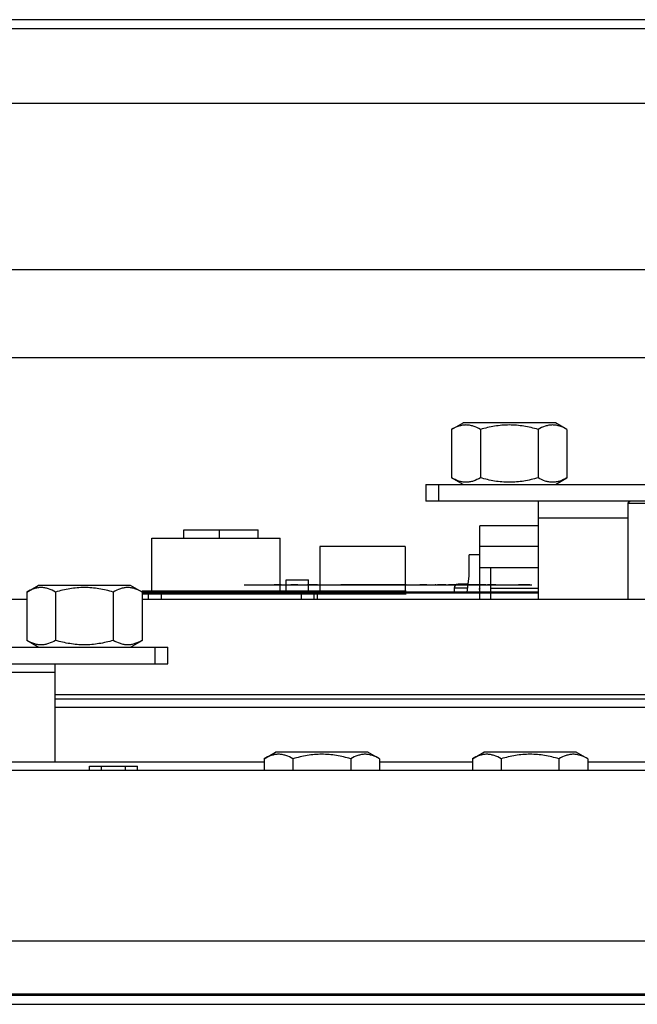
# Model space of a CAD drawing. Header units: millimetres. Extents: x 1117 to 38156, y -1945 to 7303.
# Tile 808 of 831: x 32380 to 32528, y 7054 to 7290. Entities that reach past the tile are written whole.
import ezdxf

# ---------------------------------------------------------------- set-up
doc = ezdxf.new("R2010")
doc.units = ezdxf.units.MM

msp = doc.modelspace()

# ---------------------------------------------------------------- linework, layer by layer
at = {"color": 7, "linetype": 'Continuous'}
for p, q in [((33048.22, 7289.964), (32152.22, 7289.964)), ((33048.22, 7287.764), (32152.22, 7287.764)), ((32152.22, 7269.964), (33048.22, 7269.964)), ((32925.22, 7229.964), (32275.22, 7229.964)), ((32250.563, 7208.964), (32949.877, 7208.964)), ((32483.864, 7191.664), (32486.635, 7193.264)), ((32508.805, 7193.264), (32486.635, 7193.264)), ((32511.576, 7191.664), (32508.805, 7193.264)), ((32483.864, 7191.664), (32483.864, 7180.064)), ((32490.792, 7191.664), (32490.792, 7180.064)), ((32504.648, 7191.664), (32504.648, 7180.064)), ((32511.576, 7191.664), (32511.576, 7180.064)), ((32477.72, 7178.464), (32477.72, 7174.464)), ((32477.72, 7178.464), (32567.72, 7178.464)), ((32480.72, 7178.464), (32480.72, 7174.464)), ((32486.635, 7178.464), (32483.864, 7180.064)), ((32508.805, 7178.464), (32511.576, 7180.064)), ((32567.72, 7174.464), (32477.72, 7174.464)), ((32504.72, 7150.964), (32504.72, 7174.464)), ((32526.72, 7174.464), (32526.22, 7173.964)), ((32526.22, 7173.964), (32526.22, 7150.964)), ((32526.22, 7173.964), (32546.22, 7173.964)), ((32504.72, 7170.464), (32526.22, 7170.464)), ((32419.604, 7165.564), (32419.604, 7167.564)), ((32419.604, 7167.564), (32428.126, 7167.564)), ((32428.126, 7165.564), (32428.126, 7167.564)), ((32428.224, 7167.564), (32437.467, 7167.564)), ((32437.467, 7165.564), (32437.467, 7167.564)), ((32490.68, 7150.964), (32490.68, 7168.564)), ((32504.72, 7168.564), (32490.68, 7168.564)), ((32411.903, 7152.564), (32411.903, 7165.564)), ((32411.903, 7165.564), (32442.703, 7165.564)), ((32442.703, 7152.564), (32442.703, 7165.564)), ((32452.237, 7163.564), (32452.237, 7152.564)), ((32472.737, 7163.564), (32452.237, 7163.564)), ((32472.737, 7163.564), (32472.737, 7152.564)), ((32504.72, 7163.564), (32490.68, 7163.564)), ((32488.12, 7156.564), (32488.12, 7161.564)), ((32490.68, 7161.564), (32488.12, 7161.564)), ((32490.68, 7158.564), (32504.72, 7158.564)), ((32493.22, 7158.564), (32493.22, 7150.964)), ((32444.143, 7152.564), (32444.143, 7155.564)), ((32444.143, 7155.564), (32449.533, 7155.564)), ((32449.533, 7152.564), (32449.533, 7155.564)), ((32487.882, 7154.564), (32485.469, 7154.564)), ((32487.644, 7152.564), (32488.12, 7156.564)), ((32381.864, 7152.664), (32384.635, 7154.264)), ((32381.864, 7152.664), (32381.864, 7141.064)), ((32406.805, 7154.264), (32384.635, 7154.264)), ((32388.792, 7152.664), (32388.792, 7141.064)), ((32402.648, 7152.664), (32402.648, 7141.064)), ((32409.576, 7152.664), (32406.805, 7154.264)), ((32409.576, 7152.664), (32409.576, 7141.064)), ((32411.068, 7152.564), (32410.28, 7152.564)), ((32410.3, 7152.564), (32410.377, 7152.564)), ((32410.326, 7152.564), (32410.478, 7152.564)), ((32410.666, 7152.564), (32410.92, 7152.564)), ((32410.666, 7152.564), (32410.92, 7152.564)), ((32410.668, 7152.564), (32410.922, 7152.564)), ((32410.668, 7152.564), (32410.922, 7152.564)), ((32410.67, 7152.564), (32410.924, 7152.564)), ((32410.67, 7152.564), (32410.924, 7152.564)), ((32410.672, 7152.564), (32410.926, 7152.564)), ((32410.672, 7152.564), (32410.926, 7152.564)), ((32410.673, 7152.564), (32410.927, 7152.564)), ((32410.673, 7152.564), (32410.927, 7152.564)), ((32410.675, 7152.564), (32410.929, 7152.564)), ((32410.675, 7152.564), (32410.929, 7152.564)), ((32411.068, 7152.564), (32411.068, 7150.964)), ((32411.068, 7152.564), (32411.9, 7152.564)), ((32411.903, 7152.664), (32411.22, 7152.664)), ((32411.519, 7152.564), (32411.671, 7152.564)), ((32411.519, 7152.564), (32411.671, 7152.564)), ((32411.827, 7152.564), (32411.903, 7152.564)), ((32411.903, 7152.564), (32450.819, 7152.564)), ((32412.734, 7152.564), (32412.887, 7152.564)), ((32412.734, 7152.564), (32412.887, 7152.564)), ((32414.118, 7152.564), (32414.118, 7150.964)), ((32416.734, 7152.564), (32416.887, 7152.564)), ((32416.734, 7152.564), (32416.887, 7152.564)), ((32418.987, 7152.564), (32419.241, 7152.564)), ((32419.002, 7152.564), (32419.256, 7152.564)), ((32419.065, 7152.564), (32419.217, 7152.564)), ((32419.065, 7152.564), (32419.217, 7152.564)), ((32434.052, 7154.364), (32434.179, 7154.364)), ((32434.052, 7154.364), (32434.179, 7154.364)), ((32434.052, 7154.364), (32434.179, 7154.364)), ((32434.116, 7154.364), (32503.116, 7154.364)), ((32434.139, 7154.364), (32434.393, 7154.364)), ((32434.139, 7154.364), (32434.393, 7154.364)), ((32434.139, 7154.364), (32434.393, 7154.364)), ((32434.139, 7154.364), (32434.393, 7154.364)), ((32434.266, 7154.364), (32502.919, 7154.364)), ((32435.395, 7152.564), (32435.547, 7152.564)), ((32435.395, 7152.564), (32435.547, 7152.564)), ((32436.564, 7154.364), (32438.967, 7154.364)), ((32436.564, 7154.364), (32438.967, 7154.364)), ((32436.666, 7154.364), (32438.866, 7154.364)), ((32436.666, 7154.364), (32438.866, 7154.364)), ((32437.724, 7152.564), (32437.877, 7152.564)), ((32437.724, 7152.564), (32437.877, 7152.564)), ((32439.082, 7152.564), (32439.336, 7152.564)), ((32439.089, 7152.564), (32439.343, 7152.564)), ((32440.052, 7154.364), (32440.179, 7154.364)), ((32440.052, 7154.364), (32440.179, 7154.364)), ((32440.757, 7154.364), (32440.935, 7154.364)), ((32440.757, 7154.364), (32440.935, 7154.364)), ((32441.014, 7154.364), (32441.217, 7154.364)), ((32441.014, 7154.364), (32441.217, 7154.364)), ((32442.979, 7154.364), (32441.252, 7154.364)), ((32441.252, 7154.364), (32442.978, 7154.364)), ((32441.252, 7154.364), (32442.978, 7154.364)), ((32441.264, 7154.364), (32442.966, 7154.364)), ((32441.264, 7154.364), (32442.966, 7154.364)), ((32442.878, 7154.364), (32441.354, 7154.364)), ((32441.354, 7154.364), (32442.877, 7154.364)), ((32441.354, 7154.364), (32442.877, 7154.364)), ((32441.366, 7154.364), (32442.865, 7154.364)), ((32441.366, 7154.364), (32442.865, 7154.364)), ((32441.379, 7154.364), (32441.582, 7154.364)), ((32441.564, 7154.364), (32443.967, 7154.364)), ((32441.564, 7154.364), (32443.967, 7154.364)), ((32441.666, 7154.364), (32443.866, 7154.364)), ((32441.666, 7154.364), (32443.866, 7154.364)), ((32441.724, 7152.564), (32441.877, 7152.564)), ((32441.724, 7152.564), (32441.877, 7152.564)), ((32442.014, 7154.364), (32442.217, 7154.364)), ((32442.627, 7152.564), (32442.779, 7152.564)), ((32442.627, 7152.564), (32442.779, 7152.564)), ((32442.649, 7154.364), (32442.852, 7154.364)), ((32442.911, 7152.564), (32443.064, 7152.564)), ((32442.911, 7152.564), (32443.064, 7152.564)), ((32443.297, 7154.364), (32443.475, 7154.364)), ((32443.297, 7154.364), (32443.475, 7154.364)), ((32443.538, 7154.364), (32443.741, 7154.364)), ((32443.538, 7154.364), (32443.741, 7154.364)), ((32443.686, 7152.564), (32443.94, 7152.564)), ((32443.686, 7152.564), (32443.94, 7152.564)), ((32443.688, 7152.564), (32443.942, 7152.564)), ((32443.688, 7152.564), (32443.942, 7152.564)), ((32443.69, 7152.564), (32443.944, 7152.564)), ((32443.69, 7152.564), (32443.944, 7152.564)), ((32443.692, 7152.564), (32443.946, 7152.564)), ((32443.692, 7152.564), (32443.946, 7152.564)), ((32443.693, 7152.564), (32443.947, 7152.564)), ((32443.693, 7152.564), (32443.947, 7152.564)), ((32443.695, 7152.564), (32443.949, 7152.564)), ((32443.695, 7152.564), (32443.949, 7152.564)), ((32443.854, 7154.364), (32445.456, 7154.364)), ((32443.854, 7154.364), (32445.456, 7154.364)), ((32443.854, 7154.364), (32445.456, 7154.364)), ((32443.854, 7154.364), (32445.456, 7154.364)), ((32443.956, 7154.364), (32445.355, 7154.364)), ((32443.956, 7154.364), (32445.355, 7154.364)), ((32443.956, 7154.364), (32445.355, 7154.364)), ((32443.956, 7154.364), (32445.355, 7154.364)), ((32444.757, 7154.364), (32444.935, 7154.364)), ((32444.757, 7154.364), (32444.935, 7154.364)), ((32446.979, 7154.364), (32445.252, 7154.364)), ((32445.252, 7154.364), (32446.978, 7154.364)), ((32445.252, 7154.364), (32446.978, 7154.364)), ((32446.878, 7154.364), (32445.354, 7154.364)), ((32445.354, 7154.364), (32446.877, 7154.364)), ((32445.354, 7154.364), (32446.877, 7154.364)), ((32445.634, 7154.364), (32445.837, 7154.364)), ((32445.634, 7154.364), (32445.837, 7154.364)), ((32445.634, 7154.364), (32445.837, 7154.364)), ((32445.634, 7154.364), (32445.837, 7154.364)), ((32445.736, 7154.364), (32491.456, 7154.364)), ((32445.846, 7154.364), (32446.049, 7154.364)), ((32445.846, 7154.364), (32446.049, 7154.364)), ((32446.098, 7152.564), (32446.606, 7152.564)), ((32446.102, 7152.564), (32446.61, 7152.564)), ((32446.106, 7152.564), (32446.614, 7152.564)), ((32446.109, 7152.564), (32446.617, 7152.564)), ((32446.269, 7154.364), (32446.472, 7154.364)), ((32446.269, 7154.364), (32446.472, 7154.364)), ((32446.269, 7154.364), (32446.472, 7154.364)), ((32446.269, 7154.364), (32446.472, 7154.364)), ((32446.394, 7154.364), (32447.996, 7154.364)), ((32446.394, 7154.364), (32447.996, 7154.364)), ((32446.394, 7154.364), (32447.996, 7154.364)), ((32446.394, 7154.364), (32447.996, 7154.364)), ((32446.496, 7154.364), (32447.895, 7154.364)), ((32446.496, 7154.364), (32447.895, 7154.364)), ((32446.496, 7154.364), (32447.895, 7154.364)), ((32446.496, 7154.364), (32447.895, 7154.364)), ((32446.564, 7154.364), (32448.967, 7154.364)), ((32446.564, 7154.364), (32448.967, 7154.364)), ((32446.666, 7154.364), (32448.866, 7154.364)), ((32446.666, 7154.364), (32448.866, 7154.364)), ((32447.297, 7154.364), (32447.475, 7154.364)), ((32447.297, 7154.364), (32447.475, 7154.364)), ((32447.773, 7152.564), (32447.773, 7150.964)), ((32448.637, 7152.564), (32449.145, 7152.564)), ((32448.637, 7152.564), (32449.145, 7152.564)), ((32448.639, 7152.564), (32449.147, 7152.564)), ((32448.641, 7152.564), (32449.149, 7152.564)), ((32448.643, 7152.564), (32449.151, 7152.564)), ((32448.645, 7152.564), (32449.153, 7152.564)), ((32448.646, 7152.564), (32449.154, 7152.564)), ((32448.648, 7152.564), (32449.156, 7152.564)), ((32448.65, 7152.564), (32449.158, 7152.564)), ((32448.65, 7152.564), (32449.158, 7152.564)), ((32448.757, 7154.364), (32448.935, 7154.364)), ((32448.757, 7154.364), (32448.935, 7154.364)), ((32448.884, 7154.364), (32450.586, 7154.364)), ((32448.884, 7154.364), (32450.586, 7154.364)), ((32448.934, 7154.364), (32450.536, 7154.364)), ((32448.934, 7154.364), (32450.536, 7154.364)), ((32448.98, 7152.564), (32449.234, 7152.564)), ((32448.986, 7154.364), (32450.485, 7154.364)), ((32448.986, 7154.364), (32450.485, 7154.364)), ((32448.987, 7152.564), (32449.241, 7152.564)), ((32448.99, 7152.564), (32449.244, 7152.564)), ((32448.992, 7152.564), (32449.246, 7152.564)), ((32448.999, 7152.564), (32449.253, 7152.564)), ((32449.002, 7152.564), (32449.256, 7152.564)), ((32449.036, 7154.364), (32450.435, 7154.364)), ((32449.036, 7154.364), (32450.435, 7154.364)), ((32449.082, 7152.564), (32449.336, 7152.564)), ((32449.084, 7152.564), (32449.338, 7152.564)), ((32449.086, 7152.564), (32449.34, 7152.564)), ((32449.089, 7152.564), (32449.343, 7152.564)), ((32449.103, 7152.564), (32449.357, 7152.564)), ((32451.667, 7154.364), (32449.252, 7154.364)), ((32449.252, 7154.364), (32450.978, 7154.364)), ((32449.252, 7154.364), (32450.978, 7154.364)), ((32451.566, 7154.364), (32449.354, 7154.364)), ((32449.354, 7154.364), (32450.877, 7154.364)), ((32449.354, 7154.364), (32450.877, 7154.364)), ((32449.964, 7154.364), (32451.666, 7154.364)), ((32449.964, 7154.364), (32451.666, 7154.364)), ((32450.066, 7154.364), (32451.565, 7154.364)), ((32450.066, 7154.364), (32451.565, 7154.364)), ((32450.079, 7154.364), (32450.282, 7154.364)), ((32450.714, 7154.364), (32450.917, 7154.364)), ((32450.775, 7152.564), (32451.735, 7152.564)), ((32450.819, 7152.564), (32450.819, 7150.964)), ((32451.05, 7152.564), (32451.304, 7152.564)), ((32451.297, 7154.364), (32451.475, 7154.364)), ((32451.297, 7154.364), (32451.475, 7154.364)), ((32451.321, 7152.564), (32451.474, 7152.564)), ((32451.349, 7154.364), (32451.552, 7154.364)), ((32451.424, 7154.364), (32453.126, 7154.364)), ((32451.424, 7154.364), (32453.126, 7154.364)), ((32451.474, 7154.364), (32453.076, 7154.364)), ((32451.474, 7154.364), (32453.076, 7154.364)), ((32451.526, 7154.364), (32453.025, 7154.364)), ((32451.526, 7154.364), (32453.025, 7154.364)), ((32451.564, 7154.364), (32453.967, 7154.364)), ((32451.564, 7154.364), (32453.967, 7154.364)), ((32451.576, 7154.364), (32452.975, 7154.364)), ((32451.576, 7154.364), (32452.975, 7154.364)), ((32451.666, 7154.364), (32453.866, 7154.364)), ((32451.666, 7154.364), (32453.866, 7154.364)), ((32451.72, 7150.964), (32451.72, 7152.564)), ((32490.68, 7152.564), (32451.72, 7152.564)), ((32452.504, 7154.364), (32454.206, 7154.364)), ((32452.504, 7154.364), (32454.206, 7154.364)), ((32452.604, 7154.364), (32454.107, 7154.364)), ((32452.604, 7154.364), (32454.107, 7154.364)), ((32452.606, 7154.364), (32454.105, 7154.364)), ((32452.606, 7154.364), (32454.105, 7154.364)), ((32452.706, 7154.364), (32454.006, 7154.364)), ((32452.706, 7154.364), (32454.006, 7154.364)), ((32453.964, 7154.364), (32455.666, 7154.364)), ((32453.964, 7154.364), (32455.666, 7154.364)), ((32453.964, 7154.364), (32455.666, 7154.364)), ((32453.964, 7154.364), (32455.666, 7154.364)), ((32454.066, 7154.364), (32455.565, 7154.364)), ((32454.066, 7154.364), (32455.565, 7154.364)), ((32454.066, 7154.364), (32455.565, 7154.364)), ((32454.066, 7154.364), (32455.565, 7154.364)), ((32455.044, 7154.364), (32456.746, 7154.364)), ((32455.044, 7154.364), (32456.746, 7154.364)), ((32455.044, 7154.364), (32456.746, 7154.364)), ((32455.044, 7154.364), (32456.746, 7154.364)), ((32455.146, 7154.364), (32456.645, 7154.364)), ((32455.146, 7154.364), (32456.645, 7154.364)), ((32455.146, 7154.364), (32456.645, 7154.364)), ((32455.146, 7154.364), (32456.645, 7154.364)), ((32456.504, 7154.364), (32458.206, 7154.364)), ((32456.504, 7154.364), (32458.206, 7154.364)), ((32456.504, 7154.364), (32458.206, 7154.364)), ((32456.504, 7154.364), (32458.206, 7154.364)), ((32456.564, 7154.364), (32458.967, 7154.364)), ((32456.564, 7154.364), (32458.967, 7154.364)), ((32456.606, 7154.364), (32458.105, 7154.364)), ((32456.606, 7154.364), (32458.105, 7154.364)), ((32456.606, 7154.364), (32458.105, 7154.364)), ((32456.606, 7154.364), (32458.105, 7154.364)), ((32456.666, 7154.364), (32458.866, 7154.364)), ((32456.666, 7154.364), (32458.866, 7154.364)), ((32456.714, 7154.364), (32457.273, 7154.364)), ((32456.714, 7154.364), (32457.273, 7154.364)), ((32456.723, 7154.364), (32457.281, 7154.364)), ((32456.723, 7154.364), (32457.281, 7154.364)), ((32461.079, 7154.364), (32457.311, 7154.364)), ((32460.977, 7154.364), (32457.413, 7154.364)), ((32460.977, 7154.364), (32457.413, 7154.364)), ((32457.584, 7154.364), (32459.286, 7154.364)), ((32457.584, 7154.364), (32459.286, 7154.364)), ((32457.584, 7154.364), (32459.286, 7154.364)), ((32457.584, 7154.364), (32459.286, 7154.364)), ((32457.686, 7154.364), (32459.185, 7154.364)), ((32457.686, 7154.364), (32459.185, 7154.364)), ((32457.686, 7154.364), (32459.185, 7154.364)), ((32457.686, 7154.364), (32459.185, 7154.364)), ((32457.908, 7154.364), (32458.466, 7154.364)), ((32457.908, 7154.364), (32458.466, 7154.364)), ((32457.917, 7154.364), (32458.475, 7154.364)), ((32457.917, 7154.364), (32458.475, 7154.364)), ((32457.933, 7154.364), (32458.111, 7154.364)), ((32457.933, 7154.364), (32458.492, 7154.364)), ((32457.933, 7154.364), (32458.492, 7154.364)), ((32457.933, 7154.364), (32458.111, 7154.364)), ((32457.942, 7154.364), (32458.12, 7154.364)), ((32457.942, 7154.364), (32458.5, 7154.364)), ((32457.942, 7154.364), (32458.5, 7154.364)), ((32457.942, 7154.364), (32458.12, 7154.364)), ((32457.959, 7154.364), (32458.137, 7154.364)), ((32457.959, 7154.364), (32458.137, 7154.364)), ((32457.967, 7154.364), (32458.145, 7154.364)), ((32457.967, 7154.364), (32458.145, 7154.364)), ((32458.441, 7154.364), (32458.619, 7154.364)), ((32458.45, 7154.364), (32458.628, 7154.364)), ((32465.062, 7154.364), (32458.53, 7154.364)), ((32465.07, 7154.364), (32458.539, 7154.364)), ((32458.683, 7154.364), (32458.937, 7154.364)), ((32458.691, 7154.364), (32458.945, 7154.364)), ((32458.721, 7154.364), (32458.975, 7154.364)), ((32458.729, 7154.364), (32458.983, 7154.364)), ((32458.757, 7154.364), (32458.935, 7154.364)), ((32458.757, 7154.364), (32458.935, 7154.364)), ((32458.81, 7154.364), (32459.064, 7154.364)), ((32458.818, 7154.364), (32459.072, 7154.364)), ((32458.873, 7154.364), (32459.127, 7154.364)), ((32458.882, 7154.364), (32459.136, 7154.364)), ((32459.044, 7154.364), (32460.746, 7154.364)), ((32459.044, 7154.364), (32460.746, 7154.364)), ((32459.044, 7154.364), (32460.746, 7154.364)), ((32459.044, 7154.364), (32460.746, 7154.364)), ((32459.102, 7154.364), (32459.356, 7154.364)), ((32459.11, 7154.364), (32459.364, 7154.364)), ((32459.146, 7154.364), (32460.645, 7154.364)), ((32459.146, 7154.364), (32460.645, 7154.364)), ((32459.146, 7154.364), (32460.645, 7154.364)), ((32459.146, 7154.364), (32460.645, 7154.364)), ((32459.242, 7154.364), (32459.496, 7154.364)), ((32459.25, 7154.364), (32459.504, 7154.364)), ((32459.252, 7154.364), (32460.978, 7154.364)), ((32459.252, 7154.364), (32460.978, 7154.364)), ((32459.267, 7154.364), (32459.521, 7154.364)), ((32459.275, 7154.364), (32459.529, 7154.364)), ((32460.878, 7154.364), (32459.354, 7154.364)), ((32459.354, 7154.364), (32460.877, 7154.364)), ((32459.354, 7154.364), (32460.877, 7154.364)), ((32459.432, 7154.364), (32459.686, 7154.364)), ((32459.441, 7154.364), (32459.695, 7154.364)), ((32459.483, 7154.364), (32459.737, 7154.364)), ((32459.491, 7154.364), (32459.745, 7154.364)), ((32459.584, 7154.364), (32459.838, 7154.364)), ((32459.593, 7154.364), (32459.847, 7154.364)), ((32459.623, 7154.364), (32459.877, 7154.364)), ((32459.631, 7154.364), (32459.885, 7154.364)), ((32459.635, 7154.364), (32459.889, 7154.364)), ((32459.644, 7154.364), (32459.898, 7154.364)), ((32459.699, 7154.364), (32459.953, 7154.364)), ((32459.707, 7154.364), (32459.961, 7154.364)), ((32459.75, 7154.364), (32460.004, 7154.364)), ((32459.75, 7154.364), (32460.004, 7154.364)), ((32459.75, 7154.364), (32460.004, 7154.364)), ((32459.758, 7154.364), (32460.012, 7154.364)), ((32459.758, 7154.364), (32460.012, 7154.364)), ((32459.758, 7154.364), (32460.012, 7154.364)), ((32459.8, 7154.364), (32460.054, 7154.364)), ((32459.809, 7154.364), (32460.063, 7154.364)), ((32459.826, 7154.364), (32460.08, 7154.364)), ((32459.834, 7154.364), (32460.088, 7154.364)), ((32459.838, 7154.364), (32460.092, 7154.364)), ((32459.847, 7154.364), (32460.101, 7154.364)), ((32459.94, 7154.364), (32460.194, 7154.364)), ((32459.949, 7154.364), (32460.203, 7154.364)), ((32459.953, 7154.364), (32460.207, 7154.364)), ((32459.953, 7154.364), (32460.207, 7154.364)), ((32459.953, 7154.364), (32460.207, 7154.364)), ((32459.961, 7154.364), (32460.215, 7154.364)), ((32459.961, 7154.364), (32460.215, 7154.364)), ((32459.961, 7154.364), (32460.215, 7154.364)), ((32459.991, 7154.364), (32460.245, 7154.364)), ((32459.991, 7154.364), (32460.245, 7154.364)), ((32459.999, 7154.364), (32460.253, 7154.364)), ((32459.999, 7154.364), (32460.253, 7154.364)), ((32460.067, 7152.564), (32460.575, 7152.564)), ((32460.08, 7152.564), (32460.588, 7152.564)), ((32460.124, 7154.364), (32461.826, 7154.364)), ((32460.124, 7154.364), (32461.826, 7154.364)), ((32460.124, 7154.364), (32461.826, 7154.364)), ((32460.124, 7154.364), (32461.826, 7154.364)), ((32460.226, 7154.364), (32461.725, 7154.364)), ((32460.226, 7154.364), (32461.725, 7154.364)), ((32460.226, 7154.364), (32461.725, 7154.364)), ((32460.226, 7154.364), (32461.725, 7154.364)), ((32460.794, 7154.364), (32460.997, 7154.364)), ((32460.794, 7154.364), (32460.997, 7154.364)), ((32461.297, 7154.364), (32461.475, 7154.364)), ((32461.297, 7154.364), (32461.475, 7154.364)), ((32461.564, 7154.364), (32463.967, 7154.364)), ((32461.564, 7154.364), (32463.967, 7154.364)), ((32461.666, 7154.364), (32463.866, 7154.364)), ((32461.666, 7154.364), (32463.866, 7154.364)), ((32466.222, 7154.364), (32462.455, 7154.364)), ((32466.121, 7154.364), (32462.556, 7154.364)), ((32466.121, 7154.364), (32462.556, 7154.364)), ((32462.664, 7154.364), (32464.366, 7154.364)), ((32462.664, 7154.364), (32464.366, 7154.364)), ((32462.664, 7154.364), (32464.366, 7154.364)), ((32462.664, 7154.364), (32464.366, 7154.364)), ((32462.757, 7154.364), (32462.935, 7154.364)), ((32462.757, 7154.364), (32462.935, 7154.364)), ((32462.766, 7154.364), (32464.265, 7154.364)), ((32462.766, 7154.364), (32464.265, 7154.364)), ((32462.766, 7154.364), (32464.265, 7154.364)), ((32462.766, 7154.364), (32464.265, 7154.364)), ((32463.252, 7154.364), (32464.978, 7154.364)), ((32463.252, 7154.364), (32464.978, 7154.364)), ((32464.878, 7154.364), (32463.354, 7154.364)), ((32463.354, 7154.364), (32464.877, 7154.364)), ((32463.354, 7154.364), (32464.877, 7154.364)), ((32464.182, 7154.364), (32464.36, 7154.364)), ((32464.19, 7154.364), (32464.368, 7154.364)), ((32464.195, 7154.364), (32464.372, 7154.364)), ((32464.203, 7154.364), (32464.381, 7154.364)), ((32464.944, 7154.364), (32465.122, 7154.364)), ((32464.944, 7154.364), (32465.122, 7154.364)), ((32464.952, 7154.364), (32465.13, 7154.364)), ((32464.952, 7154.364), (32465.13, 7154.364)), ((32464.973, 7154.364), (32465.151, 7154.364)), ((32464.981, 7154.364), (32465.159, 7154.364)), ((32464.982, 7154.364), (32465.16, 7154.364)), ((32464.982, 7154.364), (32465.16, 7154.364)), ((32464.99, 7154.364), (32465.168, 7154.364)), ((32464.99, 7154.364), (32465.168, 7154.364)), ((32465.045, 7154.364), (32465.223, 7154.364)), ((32465.054, 7154.364), (32465.232, 7154.364)), ((32465.204, 7154.364), (32466.906, 7154.364)), ((32465.204, 7154.364), (32466.906, 7154.364)), ((32465.204, 7154.364), (32466.906, 7154.364)), ((32465.204, 7154.364), (32466.906, 7154.364)), ((32465.236, 7154.364), (32465.49, 7154.364)), ((32465.244, 7154.364), (32465.498, 7154.364)), ((32465.297, 7154.364), (32465.475, 7154.364)), ((32465.297, 7154.364), (32465.475, 7154.364)), ((32465.306, 7154.364), (32466.805, 7154.364)), ((32465.306, 7154.364), (32466.805, 7154.364)), ((32465.306, 7154.364), (32466.805, 7154.364)), ((32465.306, 7154.364), (32466.805, 7154.364)), ((32465.739, 7154.364), (32465.993, 7154.364)), ((32465.769, 7154.364), (32466.023, 7154.364)), ((32465.769, 7154.364), (32466.023, 7154.364)), ((32465.778, 7154.364), (32466.032, 7154.364)), ((32465.778, 7154.364), (32466.032, 7154.364)), ((32471.366, 7154.364), (32465.866, 7154.364)), ((32466.239, 7154.364), (32466.493, 7154.364)), ((32466.248, 7154.364), (32466.502, 7154.364)), ((32466.315, 7154.364), (32466.493, 7154.364)), ((32466.315, 7154.364), (32466.493, 7154.364)), ((32466.324, 7154.364), (32466.502, 7154.364)), ((32466.324, 7154.364), (32466.502, 7154.364)), ((32466.564, 7154.364), (32468.967, 7154.364)), ((32466.564, 7154.364), (32468.967, 7154.364)), ((32466.589, 7154.364), (32466.792, 7154.364)), ((32466.589, 7154.364), (32466.792, 7154.364)), ((32466.666, 7154.364), (32468.866, 7154.364)), ((32466.666, 7154.364), (32468.866, 7154.364)), ((32466.757, 7154.364), (32466.935, 7154.364)), ((32466.757, 7154.364), (32466.935, 7154.364)), ((32466.889, 7154.364), (32467.143, 7154.364)), ((32470.216, 7154.364), (32467.016, 7154.364)), ((32468.979, 7154.364), (32467.252, 7154.364)), ((32467.252, 7154.364), (32468.978, 7154.364)), ((32467.252, 7154.364), (32468.978, 7154.364)), ((32468.878, 7154.364), (32467.354, 7154.364)), ((32467.354, 7154.364), (32468.877, 7154.364)), ((32467.354, 7154.364), (32468.877, 7154.364)), ((32467.744, 7154.364), (32469.446, 7154.364)), ((32467.744, 7154.364), (32469.446, 7154.364)), ((32467.744, 7154.364), (32469.446, 7154.364)), ((32467.744, 7154.364), (32469.446, 7154.364)), ((32467.846, 7154.364), (32469.345, 7154.364)), ((32467.846, 7154.364), (32469.345, 7154.364)), ((32467.846, 7154.364), (32469.345, 7154.364)), ((32467.846, 7154.364), (32469.345, 7154.364)), ((32469.096, 7152.564), (32469.35, 7152.564)), ((32469.103, 7152.564), (32469.357, 7152.564)), ((32469.297, 7154.364), (32469.475, 7154.364)), ((32469.297, 7154.364), (32469.475, 7154.364)), ((32470.089, 7154.364), (32470.343, 7154.364)), ((32470.227, 7152.564), (32470.735, 7152.564)), ((32470.227, 7152.564), (32470.735, 7152.564)), ((32470.229, 7152.564), (32470.737, 7152.564)), ((32470.231, 7152.564), (32470.739, 7152.564)), ((32470.233, 7152.564), (32470.741, 7152.564)), ((32470.235, 7152.564), (32470.743, 7152.564)), ((32470.236, 7152.564), (32470.744, 7152.564)), ((32470.238, 7152.564), (32470.746, 7152.564)), ((32470.24, 7152.564), (32470.748, 7152.564)), ((32470.24, 7152.564), (32470.748, 7152.564)), ((32470.284, 7154.364), (32471.986, 7154.364)), ((32470.284, 7154.364), (32471.986, 7154.364)), ((32470.284, 7154.364), (32471.986, 7154.364)), ((32470.284, 7154.364), (32471.986, 7154.364)), ((32470.386, 7154.364), (32471.885, 7154.364)), ((32470.386, 7154.364), (32471.885, 7154.364)), ((32470.386, 7154.364), (32471.885, 7154.364)), ((32470.386, 7154.364), (32471.885, 7154.364)), ((32470.399, 7154.364), (32470.602, 7154.364)), ((32470.399, 7154.364), (32470.602, 7154.364)), ((32470.757, 7154.364), (32470.935, 7154.364)), ((32470.757, 7154.364), (32470.935, 7154.364)), ((32471.239, 7154.364), (32471.493, 7154.364)), ((32472.979, 7154.364), (32471.252, 7154.364)), ((32471.252, 7154.364), (32472.978, 7154.364)), ((32471.252, 7154.364), (32472.978, 7154.364)), ((32472.878, 7154.364), (32471.354, 7154.364)), ((32471.354, 7154.364), (32472.877, 7154.364)), ((32471.354, 7154.364), (32472.877, 7154.364)), ((32471.564, 7154.364), (32473.967, 7154.364)), ((32471.564, 7154.364), (32473.967, 7154.364)), ((32471.666, 7154.364), (32473.866, 7154.364)), ((32471.666, 7154.364), (32473.866, 7154.364)), ((32472.765, 7152.564), (32473.273, 7152.564)), ((32472.765, 7152.564), (32473.273, 7152.564)), ((32472.782, 7152.564), (32473.29, 7152.564)), ((32472.782, 7152.564), (32473.29, 7152.564)), ((32472.824, 7154.364), (32474.526, 7154.364)), ((32472.824, 7154.364), (32474.526, 7154.364)), ((32472.824, 7154.364), (32474.526, 7154.364)), ((32472.824, 7154.364), (32474.526, 7154.364)), ((32472.926, 7154.364), (32474.425, 7154.364)), ((32472.926, 7154.364), (32474.425, 7154.364)), ((32472.926, 7154.364), (32474.425, 7154.364)), ((32472.926, 7154.364), (32474.425, 7154.364)), ((32473.297, 7154.364), (32473.475, 7154.364)), ((32473.297, 7154.364), (32473.475, 7154.364)), ((32475.364, 7154.364), (32477.066, 7154.364)), ((32475.364, 7154.364), (32477.066, 7154.364)), ((32475.364, 7154.364), (32477.066, 7154.364)), ((32475.364, 7154.364), (32477.066, 7154.364)), ((32475.466, 7154.364), (32476.965, 7154.364)), ((32475.466, 7154.364), (32476.965, 7154.364)), ((32475.466, 7154.364), (32476.965, 7154.364)), ((32475.466, 7154.364), (32476.965, 7154.364)), ((32476.014, 7154.364), (32476.217, 7154.364)), ((32476.014, 7154.364), (32476.217, 7154.364)), ((32477.967, 7154.364), (32476.264, 7154.364)), ((32476.264, 7154.364), (32477.966, 7154.364)), ((32476.264, 7154.364), (32477.966, 7154.364)), ((32477.866, 7154.364), (32476.366, 7154.364)), ((32476.366, 7154.364), (32477.865, 7154.364)), ((32476.366, 7154.364), (32477.865, 7154.364)), ((32476.379, 7154.364), (32476.582, 7154.364)), ((32476.564, 7154.364), (32478.967, 7154.364)), ((32476.564, 7154.364), (32478.967, 7154.364)), ((32476.588, 7152.564), (32476.842, 7152.564)), ((32476.588, 7152.564), (32476.842, 7152.564)), ((32476.59, 7152.564), (32476.844, 7152.564)), ((32476.591, 7152.564), (32476.845, 7152.564)), ((32476.593, 7152.564), (32476.847, 7152.564)), ((32476.595, 7152.564), (32476.849, 7152.564)), ((32476.601, 7152.564), (32476.855, 7152.564)), ((32476.602, 7152.564), (32476.856, 7152.564)), ((32476.604, 7152.564), (32476.858, 7152.564)), ((32476.604, 7152.564), (32476.858, 7152.564)), ((32476.666, 7154.364), (32478.866, 7154.364)), ((32476.666, 7154.364), (32478.866, 7154.364)), ((32477.014, 7154.364), (32477.217, 7154.364)), ((32477.649, 7154.364), (32477.852, 7154.364)), ((32477.904, 7154.364), (32479.606, 7154.364)), ((32477.904, 7154.364), (32479.606, 7154.364)), ((32477.904, 7154.364), (32479.606, 7154.364)), ((32477.904, 7154.364), (32479.606, 7154.364)), ((32478.006, 7154.364), (32479.505, 7154.364)), ((32478.006, 7154.364), (32479.505, 7154.364)), ((32478.006, 7154.364), (32479.505, 7154.364)), ((32478.006, 7154.364), (32479.505, 7154.364)), ((32478.538, 7154.364), (32478.741, 7154.364)), ((32478.538, 7154.364), (32478.741, 7154.364)), ((32478.844, 7154.364), (32479.047, 7154.364)), ((32478.844, 7154.364), (32479.047, 7154.364)), ((32478.844, 7154.364), (32479.047, 7154.364)), ((32478.844, 7154.364), (32479.047, 7154.364)), ((32478.854, 7154.364), (32480.456, 7154.364)), ((32478.854, 7154.364), (32480.456, 7154.364)), ((32478.854, 7154.364), (32480.456, 7154.364)), ((32478.854, 7154.364), (32480.456, 7154.364)), ((32478.956, 7154.364), (32480.355, 7154.364)), ((32478.956, 7154.364), (32480.355, 7154.364)), ((32478.956, 7154.364), (32480.355, 7154.364)), ((32478.956, 7154.364), (32480.355, 7154.364)), ((32479.055, 7154.364), (32479.259, 7154.364)), ((32479.055, 7154.364), (32479.259, 7154.364)), ((32479.479, 7154.364), (32479.682, 7154.364)), ((32479.479, 7154.364), (32479.682, 7154.364)), ((32479.479, 7154.364), (32479.682, 7154.364)), ((32479.479, 7154.364), (32479.682, 7154.364)), ((32480.115, 7154.364), (32479.937, 7154.364)), ((32480.115, 7154.364), (32479.937, 7154.364)), ((32480.444, 7154.364), (32482.146, 7154.364)), ((32480.444, 7154.364), (32482.146, 7154.364)), ((32480.444, 7154.364), (32482.146, 7154.364)), ((32480.444, 7154.364), (32482.146, 7154.364)), ((32482.521, 7154.364), (32480.518, 7154.364)), ((32482.521, 7154.364), (32480.518, 7154.364)), ((32482.521, 7154.364), (32480.518, 7154.364)), ((32482.521, 7154.364), (32480.518, 7154.364)), ((32480.546, 7154.364), (32482.045, 7154.364)), ((32480.546, 7154.364), (32482.045, 7154.364)), ((32480.546, 7154.364), (32482.045, 7154.364)), ((32480.546, 7154.364), (32482.045, 7154.364)), ((32482.419, 7154.364), (32480.62, 7154.364)), ((32482.419, 7154.364), (32480.62, 7154.364)), ((32482.419, 7154.364), (32480.62, 7154.364)), ((32482.419, 7154.364), (32480.62, 7154.364)), ((32481.394, 7154.364), (32482.996, 7154.364)), ((32481.394, 7154.364), (32482.996, 7154.364)), ((32481.394, 7154.364), (32482.996, 7154.364)), ((32481.394, 7154.364), (32482.996, 7154.364)), ((32481.496, 7154.364), (32482.895, 7154.364)), ((32481.496, 7154.364), (32482.895, 7154.364)), ((32481.496, 7154.364), (32482.895, 7154.364)), ((32481.496, 7154.364), (32482.895, 7154.364)), ((32481.564, 7154.364), (32483.967, 7154.364)), ((32481.564, 7154.364), (32483.967, 7154.364)), ((32481.666, 7154.364), (32483.866, 7154.364)), ((32481.666, 7154.364), (32483.866, 7154.364)), ((32482.984, 7154.364), (32484.686, 7154.364)), ((32482.984, 7154.364), (32484.686, 7154.364)), ((32482.984, 7154.364), (32484.686, 7154.364)), ((32482.984, 7154.364), (32484.686, 7154.364)), ((32483.086, 7154.364), (32484.585, 7154.364)), ((32483.086, 7154.364), (32484.585, 7154.364)), ((32483.086, 7154.364), (32484.585, 7154.364)), ((32483.086, 7154.364), (32484.585, 7154.364)), ((32484.877, 7154.364), (32483.174, 7154.364)), ((32483.174, 7154.364), (32484.876, 7154.364)), ((32483.174, 7154.364), (32484.876, 7154.364)), ((32484.775, 7154.364), (32483.275, 7154.364)), ((32483.275, 7154.364), (32484.774, 7154.364)), ((32483.275, 7154.364), (32484.774, 7154.364)), ((32483.289, 7154.364), (32483.492, 7154.364)), ((32483.884, 7154.364), (32485.586, 7154.364)), ((32483.884, 7154.364), (32485.586, 7154.364)), ((32483.924, 7154.364), (32484.127, 7154.364)), ((32483.934, 7154.364), (32485.536, 7154.364)), ((32483.934, 7154.364), (32485.536, 7154.364)), ((32483.986, 7154.364), (32485.485, 7154.364)), ((32483.986, 7154.364), (32485.485, 7154.364)), ((32484.036, 7154.364), (32485.435, 7154.364)), ((32484.036, 7154.364), (32485.435, 7154.364)), ((32484.469, 7153.564), (32484.469, 7152.564)), ((32487.763, 7153.564), (32484.469, 7153.564)), ((32484.559, 7154.364), (32484.762, 7154.364)), ((32485.524, 7154.364), (32487.226, 7154.364)), ((32485.524, 7154.364), (32487.226, 7154.364)), ((32485.524, 7154.364), (32487.226, 7154.364)), ((32485.524, 7154.364), (32487.226, 7154.364)), ((32485.626, 7154.364), (32487.125, 7154.364)), ((32485.626, 7154.364), (32487.125, 7154.364)), ((32485.626, 7154.364), (32487.125, 7154.364)), ((32485.626, 7154.364), (32487.125, 7154.364)), ((32485.639, 7154.364), (32485.893, 7154.364)), ((32485.639, 7154.364), (32485.893, 7154.364)), ((32485.714, 7154.364), (32487.416, 7154.364)), ((32485.714, 7154.364), (32487.416, 7154.364)), ((32485.714, 7154.364), (32487.416, 7154.364)), ((32485.714, 7154.364), (32487.416, 7154.364)), ((32485.815, 7154.364), (32487.314, 7154.364)), ((32485.815, 7154.364), (32487.314, 7154.364)), ((32485.815, 7154.364), (32487.314, 7154.364)), ((32485.815, 7154.364), (32487.314, 7154.364)), ((32486.292, 7154.364), (32486.546, 7154.364)), ((32486.292, 7154.364), (32486.546, 7154.364)), ((32486.424, 7154.364), (32488.126, 7154.364)), ((32486.424, 7154.364), (32488.126, 7154.364)), ((32486.474, 7154.364), (32488.076, 7154.364)), ((32486.474, 7154.364), (32488.076, 7154.364)), ((32486.526, 7154.364), (32488.025, 7154.364)), ((32486.526, 7154.364), (32488.025, 7154.364)), ((32486.564, 7154.364), (32488.967, 7154.364)), ((32486.576, 7154.364), (32487.975, 7154.364)), ((32486.576, 7154.364), (32487.975, 7154.364)), ((32486.666, 7154.364), (32488.866, 7154.364)), ((32487.099, 7154.364), (32487.302, 7154.364)), ((32487.099, 7154.364), (32487.302, 7154.364)), ((32487.099, 7154.364), (32487.302, 7154.364)), ((32489.921, 7154.364), (32487.918, 7154.364)), ((32489.921, 7154.364), (32487.918, 7154.364)), ((32489.819, 7154.364), (32488.02, 7154.364)), ((32489.819, 7154.364), (32488.02, 7154.364)), ((32490.121, 7154.364), (32488.118, 7154.364)), ((32490.121, 7154.364), (32488.118, 7154.364)), ((32490.019, 7154.364), (32488.22, 7154.364)), ((32490.019, 7154.364), (32488.22, 7154.364)), ((32488.254, 7154.364), (32489.956, 7154.364)), ((32488.254, 7154.364), (32489.956, 7154.364)), ((32488.254, 7154.364), (32489.956, 7154.364)), ((32488.254, 7154.364), (32489.956, 7154.364)), ((32490.321, 7154.364), (32488.318, 7154.364)), ((32490.321, 7154.364), (32488.318, 7154.364)), ((32488.355, 7154.364), (32489.854, 7154.364)), ((32488.355, 7154.364), (32489.854, 7154.364)), ((32488.355, 7154.364), (32489.854, 7154.364)), ((32488.355, 7154.364), (32489.854, 7154.364)), ((32490.219, 7154.364), (32488.42, 7154.364)), ((32490.219, 7154.364), (32488.42, 7154.364)), ((32488.718, 7154.364), (32491.121, 7154.364)), ((32488.819, 7154.364), (32491.019, 7154.364)), ((32489.319, 7154.364), (32488.919, 7154.364)), ((32488.919, 7154.364), (32499.443, 7154.364)), ((32488.964, 7154.364), (32490.666, 7154.364)), ((32488.964, 7154.364), (32490.666, 7154.364)), ((32488.964, 7154.364), (32490.666, 7154.364)), ((32488.964, 7154.364), (32490.666, 7154.364)), ((32488.995, 7152.564), (32489.249, 7152.564)), ((32489.002, 7152.564), (32489.256, 7152.564)), ((32489.066, 7154.364), (32490.565, 7154.364)), ((32489.066, 7154.364), (32490.565, 7154.364)), ((32489.066, 7154.364), (32490.565, 7154.364)), ((32489.066, 7154.364), (32490.565, 7154.364)), ((32489.747, 7154.364), (32489.925, 7154.364)), ((32489.747, 7154.364), (32489.925, 7154.364)), ((32491.97, 7154.364), (32490.243, 7154.364)), ((32490.243, 7154.364), (32491.969, 7154.364)), ((32490.243, 7154.364), (32491.969, 7154.364)), ((32490.344, 7154.364), (32491.867, 7154.364)), ((32490.344, 7154.364), (32491.867, 7154.364)), ((32490.593, 7154.364), (32490.415, 7154.364)), ((32490.631, 7154.364), (32490.453, 7154.364)), ((32490.631, 7154.364), (32490.453, 7154.364)), ((32490.59, 7153.508), (32490.68, 7153.615)), ((32490.59, 7153.307), (32490.59, 7153.508)), ((32490.68, 7153.415), (32490.59, 7153.307)), ((32490.639, 7154.364), (32490.893, 7154.364)), ((32490.639, 7154.364), (32490.893, 7154.364)), ((32490.719, 7154.364), (32490.922, 7154.364)), ((32490.719, 7154.364), (32490.922, 7154.364)), ((32490.794, 7154.364), (32492.496, 7154.364)), ((32490.794, 7154.364), (32492.496, 7154.364)), ((32490.794, 7154.364), (32492.496, 7154.364)), ((32490.794, 7154.364), (32492.496, 7154.364)), ((32490.895, 7154.364), (32492.394, 7154.364)), ((32490.895, 7154.364), (32492.394, 7154.364)), ((32490.895, 7154.364), (32492.394, 7154.364)), ((32490.895, 7154.364), (32492.394, 7154.364)), ((32490.909, 7154.364), (32491.112, 7154.364)), ((32490.909, 7154.364), (32491.112, 7154.364)), ((32490.909, 7154.364), (32491.112, 7154.364)), ((32491.289, 7154.364), (32491.543, 7154.364)), ((32491.289, 7154.364), (32491.543, 7154.364)), ((32491.354, 7154.364), (32491.557, 7154.364)), ((32491.354, 7154.364), (32491.557, 7154.364)), ((32491.504, 7154.364), (32493.206, 7154.364)), ((32491.504, 7154.364), (32493.206, 7154.364)), ((32491.504, 7154.364), (32493.206, 7154.364)), ((32491.504, 7154.364), (32493.206, 7154.364)), ((32491.606, 7154.364), (32493.105, 7154.364)), ((32491.606, 7154.364), (32493.105, 7154.364)), ((32491.606, 7154.364), (32493.105, 7154.364)), ((32491.606, 7154.364), (32493.105, 7154.364)), ((32492.115, 7154.364), (32491.937, 7154.364)), ((32492.115, 7154.364), (32491.937, 7154.364)), ((32492.287, 7154.364), (32492.465, 7154.364)), ((32492.287, 7154.364), (32492.465, 7154.364)), ((32494.521, 7154.364), (32492.518, 7154.364)), ((32494.521, 7154.364), (32492.518, 7154.364)), ((32494.521, 7154.364), (32492.518, 7154.364)), ((32494.521, 7154.364), (32492.518, 7154.364)), ((32494.419, 7154.364), (32492.62, 7154.364)), ((32494.419, 7154.364), (32492.62, 7154.364)), ((32494.419, 7154.364), (32492.62, 7154.364)), ((32494.419, 7154.364), (32492.62, 7154.364)), ((32493.22, 7153.564), (32504.72, 7153.564)), ((32493.334, 7154.364), (32495.036, 7154.364)), ((32493.334, 7154.364), (32495.036, 7154.364)), ((32493.334, 7154.364), (32495.036, 7154.364)), ((32493.334, 7154.364), (32495.036, 7154.364)), ((32493.435, 7154.364), (32494.934, 7154.364)), ((32493.435, 7154.364), (32494.934, 7154.364)), ((32493.435, 7154.364), (32494.934, 7154.364)), ((32493.435, 7154.364), (32494.934, 7154.364)), ((32493.714, 7154.364), (32496.117, 7154.364)), ((32493.718, 7154.364), (32496.121, 7154.364)), ((32493.747, 7154.364), (32493.925, 7154.364)), ((32493.816, 7154.364), (32496.016, 7154.364)), ((32493.819, 7154.364), (32496.019, 7154.364)), ((32494.044, 7154.364), (32495.746, 7154.364)), ((32494.044, 7154.364), (32495.746, 7154.364)), ((32494.044, 7154.364), (32495.746, 7154.364)), ((32494.044, 7154.364), (32495.746, 7154.364)), ((32494.146, 7154.364), (32495.645, 7154.364)), ((32494.146, 7154.364), (32495.645, 7154.364)), ((32494.146, 7154.364), (32495.645, 7154.364)), ((32494.146, 7154.364), (32495.645, 7154.364)), ((32494.243, 7154.364), (32495.97, 7154.364)), ((32495.794, 7154.364), (32495.997, 7154.364)), ((32495.794, 7154.364), (32495.997, 7154.364)), ((32496.287, 7154.364), (32496.465, 7154.364)), ((32497.052, 7154.364), (32497.179, 7154.364)), ((32497.052, 7154.364), (32497.179, 7154.364)), ((32498.529, 7154.364), (32498.732, 7154.364)), ((32498.529, 7154.364), (32498.732, 7154.364)), ((32498.529, 7154.364), (32498.732, 7154.364)), ((32498.529, 7154.364), (32498.732, 7154.364)), ((32498.714, 7154.364), (32501.117, 7154.364)), ((32498.718, 7154.364), (32501.121, 7154.364)), ((32498.816, 7154.364), (32501.016, 7154.364)), ((32498.819, 7154.364), (32501.019, 7154.364)), ((32498.952, 7154.364), (32499.155, 7154.364)), ((32498.952, 7154.364), (32499.155, 7154.364)), ((32499.164, 7154.364), (32499.367, 7154.364)), ((32499.164, 7154.364), (32499.367, 7154.364)), ((32499.164, 7154.364), (32499.367, 7154.364)), ((32499.164, 7154.364), (32499.367, 7154.364)), ((32501.921, 7154.364), (32499.918, 7154.364)), ((32501.921, 7154.364), (32499.918, 7154.364)), ((32501.819, 7154.364), (32500.02, 7154.364)), ((32501.819, 7154.364), (32500.02, 7154.364)), ((32502.121, 7154.364), (32500.118, 7154.364)), ((32502.121, 7154.364), (32500.118, 7154.364)), ((32502.019, 7154.364), (32500.22, 7154.364)), ((32502.019, 7154.364), (32500.22, 7154.364)), ((32502.321, 7154.364), (32500.318, 7154.364)), ((32502.321, 7154.364), (32500.318, 7154.364)), ((32502.219, 7154.364), (32500.42, 7154.364)), ((32502.219, 7154.364), (32500.42, 7154.364)), ((32501.319, 7154.364), (32500.919, 7154.364)), ((32501.319, 7154.364), (32500.919, 7154.364)), ((32502.593, 7154.364), (32502.415, 7154.364)), ((32502.631, 7154.364), (32502.453, 7154.364)), ((32502.631, 7154.364), (32502.453, 7154.364)), ((32502.789, 7154.364), (32503.043, 7154.364)), ((32502.789, 7154.364), (32503.043, 7154.364)), ((32502.792, 7154.364), (32503.046, 7154.364)), ((32502.792, 7154.364), (32503.046, 7154.364)), ((32503.052, 7154.364), (32503.179, 7154.364)), ((32503.052, 7154.364), (32503.179, 7154.364)), ((32359.576, 7150.964), (32381.864, 7150.964)), ((32409.576, 7150.964), (32574.864, 7150.964)), ((32384.635, 7139.464), (32381.864, 7141.064)), ((32406.805, 7139.464), (32409.576, 7141.064)), ((32325.72, 7139.464), (32415.72, 7139.464)), ((32412.72, 7135.464), (32412.72, 7139.464)), ((32415.72, 7135.464), (32415.72, 7139.464)), ((32325.72, 7135.464), (32415.72, 7135.464)), ((32367.22, 7133.464), (32388.72, 7133.464)), ((32388.72, 7111.964), (32388.72, 7135.464)), ((32568.72, 7127.964), (32388.72, 7127.964)), ((32568.72, 7126.964), (32388.72, 7126.964)), ((32568.72, 7124.964), (32388.72, 7124.964)), ((32438.864, 7112.664), (32441.635, 7114.264)), ((32438.864, 7112.664), (32438.864, 7109.964)), ((32463.805, 7114.264), (32441.635, 7114.264)), ((32445.792, 7112.664), (32445.792, 7109.964)), ((32459.648, 7112.664), (32459.648, 7109.964)), ((32466.576, 7112.664), (32463.805, 7114.264)), ((32466.576, 7112.664), (32466.576, 7109.964)), ((32488.864, 7112.664), (32491.635, 7114.264)), ((32488.864, 7112.664), (32488.864, 7109.964)), ((32513.805, 7114.264), (32491.635, 7114.264)), ((32495.792, 7112.664), (32495.792, 7109.964)), ((32509.648, 7112.664), (32509.648, 7109.964)), ((32516.576, 7112.664), (32513.805, 7114.264)), ((32516.576, 7112.664), (32516.576, 7109.964)), ((32265.483, 7111.964), (32438.864, 7111.964)), ((32275.22, 7109.964), (32925.22, 7109.964)), ((32396.947, 7109.964), (32396.947, 7110.864)), ((32396.947, 7110.864), (32408.494, 7110.864)), ((32399.833, 7109.964), (32399.833, 7110.864)), ((32405.607, 7109.964), (32405.607, 7110.864)), ((32408.494, 7109.964), (32408.494, 7110.864)), ((32466.576, 7111.964), (32488.864, 7111.964)), ((32516.576, 7111.964), (32687.864, 7111.964)), ((32187.72, 7068.964), (33012.72, 7068.964)), ((33012.72, 7056.164), (32187.72, 7056.164)), ((32187.72, 7055.964), (33012.72, 7055.964)), ((32187.72, 7053.764), (33012.72, 7053.764))]:
    msp.add_line(p, q, dxfattribs=at)
for points, const_width in [([(32409.576, 7152.564), (32473.036, 7152.564)], 1.067), ([(32409.576, 7152.564), (32504.72, 7152.564)], 0.533), ([(32409.576, 7152.564), (32504.72, 7152.564)], 0.533), ([(32411.063, 7152.564), (32410.377, 7152.564)], 0.32), ([(32411.903, 7152.564), (32442.703, 7152.564)], 0.32), ([(32451.177, 7152.564), (32450.788, 7152.564)], 0.533), ([(32451.682, 7152.564), (32450.788, 7152.564)], 0.32), ([(32476.715, 7152.564), (32504.72, 7152.564)], 0.533)]:
    msp.add_lwpolyline(points, dxfattribs=dict(at, const_width=const_width))
msp.add_arc((32485.469, 7153.564), 1, 90, 180, dxfattribs=at)
for points, knots in [([(32490.792, 7191.664), (32490.248, 7191.978), (32489.404, 7192.385), (32488.216, 7192.684), (32487.328, 7192.761), (32486.44, 7192.684), (32485.251, 7192.385), (32484.407, 7191.978), (32483.864, 7191.664)], [0, 0, 0, 0, 0.2570745, 0.3797117, 0.5, 0.6202883, 0.7429256, 1, 1, 1, 1]), ([(32504.648, 7191.664), (32503.523, 7191.989), (32501.237, 7192.531), (32497.72, 7192.838), (32494.203, 7192.531), (32491.918, 7191.989), (32490.792, 7191.664)], [0, 0, 0, 0, 0.2500502, 0.5, 0.7499498, 1, 1, 1, 1]), ([(32511.576, 7191.664), (32511.033, 7191.978), (32510.189, 7192.385), (32509, 7192.684), (32508.112, 7192.761), (32507.224, 7192.684), (32506.036, 7192.385), (32505.192, 7191.978), (32504.648, 7191.664)], [0, 0, 0, 0, 0.2570745, 0.3797117, 0.5, 0.6202883, 0.7429256, 1, 1, 1, 1]), ([(32490.792, 7180.064), (32490.248, 7179.75), (32489.404, 7179.343), (32488.216, 7179.043), (32487.328, 7178.967), (32486.44, 7179.043), (32485.251, 7179.343), (32484.407, 7179.75), (32483.864, 7180.064)], [0, 0, 0, 0, 0.2570745, 0.3797117, 0.5, 0.6202883, 0.7429256, 1, 1, 1, 1]), ([(32504.648, 7180.064), (32503.523, 7179.739), (32501.237, 7179.197), (32497.72, 7178.89), (32494.203, 7179.197), (32491.918, 7179.739), (32490.792, 7180.064)], [0, 0, 0, 0, 0.2500502, 0.5, 0.7499498, 1, 1, 1, 1]), ([(32511.576, 7180.064), (32511.033, 7179.75), (32510.189, 7179.343), (32509, 7179.043), (32508.112, 7178.967), (32507.224, 7179.043), (32506.036, 7179.343), (32505.192, 7179.75), (32504.648, 7180.064)], [0, 0, 0, 0, 0.2570745, 0.3797117, 0.5, 0.6202883, 0.7429256, 1, 1, 1, 1]), ([(32388.792, 7152.664), (32388.248, 7152.978), (32387.404, 7153.385), (32386.216, 7153.684), (32385.328, 7153.761), (32384.44, 7153.684), (32383.251, 7153.385), (32382.407, 7152.978), (32381.864, 7152.664)], [0, 0, 0, 0, 0.2570745, 0.3797117, 0.5, 0.6202883, 0.7429256, 1, 1, 1, 1]), ([(32402.648, 7152.664), (32401.523, 7152.989), (32399.237, 7153.531), (32395.72, 7153.838), (32392.203, 7153.531), (32389.918, 7152.989), (32388.792, 7152.664)], [0, 0, 0, 0, 0.2500502, 0.5, 0.7499498, 1, 1, 1, 1]), ([(32409.576, 7152.664), (32409.033, 7152.978), (32408.189, 7153.385), (32407, 7153.684), (32406.112, 7153.761), (32405.224, 7153.684), (32404.036, 7153.385), (32403.192, 7152.978), (32402.648, 7152.664)], [0, 0, 0, 0, 0.2570745, 0.3797117, 0.5, 0.6202883, 0.7429256, 1, 1, 1, 1]), ([(32388.792, 7141.064), (32388.248, 7140.75), (32387.404, 7140.343), (32386.216, 7140.043), (32385.328, 7139.967), (32384.44, 7140.043), (32383.251, 7140.343), (32382.407, 7140.75), (32381.864, 7141.064)], [0, 0, 0, 0, 0.2570745, 0.3797117, 0.5, 0.6202883, 0.7429256, 1, 1, 1, 1]), ([(32402.648, 7141.064), (32401.523, 7140.739), (32399.237, 7140.197), (32395.72, 7139.89), (32392.203, 7140.197), (32389.918, 7140.739), (32388.792, 7141.064)], [0, 0, 0, 0, 0.2500502, 0.5, 0.7499498, 1, 1, 1, 1]), ([(32409.576, 7141.064), (32409.033, 7140.75), (32408.189, 7140.343), (32407, 7140.043), (32406.112, 7139.967), (32405.224, 7140.043), (32404.036, 7140.343), (32403.192, 7140.75), (32402.648, 7141.064)], [0, 0, 0, 0, 0.2570745, 0.3797117, 0.5, 0.6202883, 0.7429256, 1, 1, 1, 1]), ([(32445.792, 7112.664), (32445.248, 7112.978), (32444.404, 7113.385), (32443.216, 7113.684), (32442.328, 7113.761), (32441.44, 7113.684), (32440.251, 7113.385), (32439.407, 7112.978), (32438.864, 7112.664)], [0, 0, 0, 0, 0.2570745, 0.3797117, 0.5, 0.6202883, 0.7429256, 1, 1, 1, 1]), ([(32459.648, 7112.664), (32458.523, 7112.989), (32456.237, 7113.531), (32452.72, 7113.838), (32449.203, 7113.531), (32446.918, 7112.989), (32445.792, 7112.664)], [0, 0, 0, 0, 0.2500502, 0.5, 0.7499498, 1, 1, 1, 1]), ([(32466.576, 7112.664), (32466.033, 7112.978), (32465.189, 7113.385), (32464, 7113.684), (32463.112, 7113.761), (32462.224, 7113.684), (32461.036, 7113.385), (32460.192, 7112.978), (32459.648, 7112.664)], [0, 0, 0, 0, 0.2570745, 0.3797117, 0.5, 0.6202883, 0.7429256, 1, 1, 1, 1]), ([(32495.792, 7112.664), (32495.248, 7112.978), (32494.404, 7113.385), (32493.216, 7113.684), (32492.328, 7113.761), (32491.44, 7113.684), (32490.251, 7113.385), (32489.407, 7112.978), (32488.864, 7112.664)], [0, 0, 0, 0, 0.2570745, 0.3797117, 0.5, 0.6202883, 0.7429256, 1, 1, 1, 1]), ([(32509.648, 7112.664), (32508.523, 7112.989), (32506.237, 7113.531), (32502.72, 7113.838), (32499.203, 7113.531), (32496.918, 7112.989), (32495.792, 7112.664)], [0, 0, 0, 0, 0.2500502, 0.5, 0.7499498, 1, 1, 1, 1]), ([(32516.576, 7112.664), (32516.033, 7112.978), (32515.189, 7113.385), (32514, 7113.684), (32513.112, 7113.761), (32512.224, 7113.684), (32511.036, 7113.385), (32510.192, 7112.978), (32509.648, 7112.664)], [0, 0, 0, 0, 0.2570745, 0.3797117, 0.5, 0.6202883, 0.7429256, 1, 1, 1, 1])]:
    msp.add_open_spline(points, degree=3, knots=knots, dxfattribs=at)

doc.saveas('drawing.dxf')
